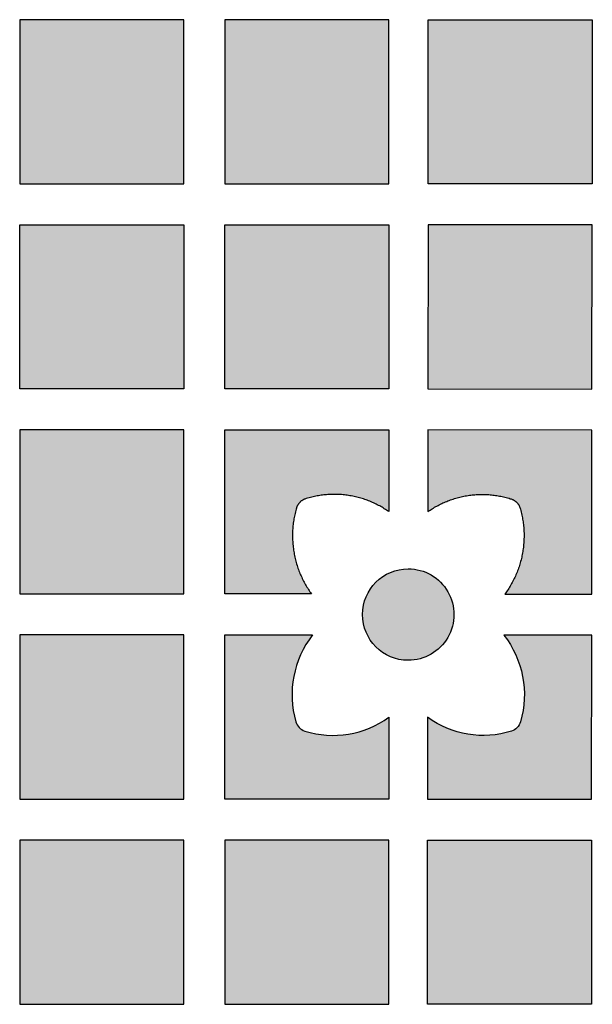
# Model space of a CAD drawing. Header units: millimetres. Extents: x -3873 to -97, y 912 to 4165.
# Tile 532 of 656: x -1683 to -1641, y 3030 to 3102. Entities that reach past the tile are written whole.
import ezdxf

# ---------------------------------------------------------------- set-up
doc = ezdxf.new("R2010")
doc.units = ezdxf.units.MM
doc.layers.add('pattern', color=7, linetype='Continuous', true_color=0x000000)

msp = doc.modelspace()

# ---------------------------------------------------------------- hatches: boundary and pattern name
at = {"layer": 'pattern'}
for points in [[(-1683.148, 3102.095), (-1683.149, 3090.095), (-1671.149, 3090.095), (-1671.149, 3102.095)], [(-1668.148, 3102.095), (-1668.148, 3090.095), (-1656.149, 3090.095), (-1656.149, 3102.095)], [(-1641.257, 3102.082), (-1641.268, 3090.082), (-1653.268, 3090.094), (-1653.256, 3102.094)], [(-1671.149, 3075.095), (-1683.149, 3075.095), (-1683.148, 3087.095), (-1671.149, 3087.095)], [(-1656.149, 3075.095), (-1668.148, 3075.095), (-1668.148, 3087.095), (-1656.149, 3087.095)], [(-1653.282, 3075.094), (-1641.282, 3075.082), (-1641.271, 3087.082), (-1653.271, 3087.094)], [(-1671.149, 3060.095), (-1671.149, 3072.095), (-1683.149, 3072.095), (-1683.149, 3060.095)], [(-1661.797, 3060.095), (-1668.149, 3060.095), (-1668.149, 3072.095), (-1656.149, 3072.095), (-1656.149, 3066.116), (-1656.308, 3066.225), (-1656.472, 3066.33), (-1656.639, 3066.432), (-1656.811, 3066.529), (-1656.986, 3066.621), (-1657.164, 3066.709), (-1657.345, 3066.792), (-1657.53, 3066.87), (-1657.717, 3066.943), (-1657.907, 3067.011), (-1658.099, 3067.073), (-1658.294, 3067.13), (-1658.49, 3067.181), (-1658.688, 3067.226), (-1658.888, 3067.266), (-1659.088, 3067.299), (-1659.29, 3067.327), (-1659.492, 3067.349), (-1659.695, 3067.365), (-1659.897, 3067.375), (-1660.1, 3067.379), (-1660.302, 3067.377), (-1660.503, 3067.369), (-1660.704, 3067.356), (-1660.903, 3067.336), (-1661.101, 3067.311), (-1661.298, 3067.281), (-1661.492, 3067.245), (-1661.685, 3067.203), (-1661.875, 3067.157), (-1662.062, 3067.105), (-1662.247, 3067.049), (-1662.275, 3067.04), (-1662.303, 3067.029), (-1662.331, 3067.018), (-1662.358, 3067.006), (-1662.386, 3066.993), (-1662.413, 3066.979), (-1662.439, 3066.964), (-1662.466, 3066.949), (-1662.492, 3066.932), (-1662.517, 3066.915), (-1662.542, 3066.897), (-1662.567, 3066.878), (-1662.591, 3066.858), (-1662.614, 3066.837), (-1662.637, 3066.816), (-1662.659, 3066.794), (-1662.68, 3066.771), (-1662.701, 3066.748), (-1662.721, 3066.724), (-1662.74, 3066.7), (-1662.758, 3066.675), (-1662.776, 3066.649), (-1662.793, 3066.623), (-1662.808, 3066.597), (-1662.823, 3066.57), (-1662.837, 3066.543), (-1662.85, 3066.515), (-1662.863, 3066.488), (-1662.874, 3066.46), (-1662.884, 3066.432), (-1662.894, 3066.404), (-1662.903, 3066.376), (-1662.956, 3066.183), (-1663.004, 3065.988), (-1663.047, 3065.79), (-1663.084, 3065.59), (-1663.116, 3065.388), (-1663.142, 3065.185), (-1663.163, 3064.98), (-1663.178, 3064.773), (-1663.187, 3064.566), (-1663.19, 3064.358), (-1663.187, 3064.149), (-1663.178, 3063.94), (-1663.162, 3063.731), (-1663.141, 3063.522), (-1663.114, 3063.314), (-1663.08, 3063.107), (-1663.041, 3062.9), (-1662.995, 3062.695), (-1662.944, 3062.492), (-1662.887, 3062.29), (-1662.824, 3062.091), (-1662.756, 3061.894), (-1662.682, 3061.699), (-1662.603, 3061.507), (-1662.518, 3061.318), (-1662.429, 3061.133), (-1662.335, 3060.95), (-1662.236, 3060.771), (-1662.132, 3060.596), (-1662.024, 3060.425), (-1661.913, 3060.258)], [(-1647.648, 3060.088), (-1641.296, 3060.082), (-1641.285, 3072.082), (-1653.285, 3072.094), (-1653.291, 3066.115), (-1653.131, 3066.224), (-1652.967, 3066.329), (-1652.799, 3066.43), (-1652.628, 3066.527), (-1652.453, 3066.619), (-1652.275, 3066.707), (-1652.093, 3066.789), (-1651.909, 3066.867), (-1651.721, 3066.94), (-1651.531, 3067.008), (-1651.339, 3067.07), (-1651.144, 3067.126), (-1650.948, 3067.177), (-1650.75, 3067.222), (-1650.55, 3067.262), (-1650.35, 3067.295), (-1650.148, 3067.323), (-1649.946, 3067.344), (-1649.743, 3067.36), (-1649.541, 3067.37), (-1649.338, 3067.374), (-1649.136, 3067.372), (-1648.935, 3067.364), (-1648.734, 3067.35), (-1648.535, 3067.33), (-1648.337, 3067.305), (-1648.14, 3067.274), (-1647.946, 3067.238), (-1647.754, 3067.197), (-1647.564, 3067.15), (-1647.376, 3067.098), (-1647.191, 3067.042), (-1647.163, 3067.032), (-1647.135, 3067.022), (-1647.108, 3067.011), (-1647.08, 3066.999), (-1647.053, 3066.986), (-1647.026, 3066.972), (-1646.999, 3066.957), (-1646.973, 3066.941), (-1646.947, 3066.925), (-1646.921, 3066.907), (-1646.896, 3066.889), (-1646.872, 3066.87), (-1646.848, 3066.85), (-1646.824, 3066.83), (-1646.802, 3066.808), (-1646.78, 3066.786), (-1646.758, 3066.764), (-1646.738, 3066.74), (-1646.718, 3066.716), (-1646.699, 3066.692), (-1646.68, 3066.667), (-1646.663, 3066.641), (-1646.646, 3066.615), (-1646.63, 3066.589), (-1646.616, 3066.562), (-1646.602, 3066.535), (-1646.588, 3066.508), (-1646.576, 3066.48), (-1646.565, 3066.452), (-1646.555, 3066.424), (-1646.545, 3066.396), (-1646.536, 3066.368), (-1646.483, 3066.175), (-1646.436, 3065.98), (-1646.393, 3065.782), (-1646.356, 3065.582), (-1646.324, 3065.38), (-1646.298, 3065.177), (-1646.277, 3064.972), (-1646.263, 3064.765), (-1646.254, 3064.558), (-1646.251, 3064.35), (-1646.254, 3064.141), (-1646.264, 3063.932), (-1646.279, 3063.723), (-1646.301, 3063.514), (-1646.328, 3063.306), (-1646.362, 3063.099), (-1646.401, 3062.893), (-1646.447, 3062.688), (-1646.498, 3062.484), (-1646.556, 3062.283), (-1646.619, 3062.083), (-1646.687, 3061.886), (-1646.761, 3061.692), (-1646.841, 3061.5), (-1646.925, 3061.311), (-1647.015, 3061.125), (-1647.109, 3060.943), (-1647.209, 3060.764), (-1647.312, 3060.589), (-1647.42, 3060.418), (-1647.532, 3060.251)], [(-1654.72, 3061.934), (-1654.646, 3061.933), (-1654.571, 3061.93), (-1654.495, 3061.926), (-1654.419, 3061.92), (-1654.343, 3061.912), (-1654.266, 3061.902), (-1654.189, 3061.891), (-1654.111, 3061.877), (-1654.034, 3061.862), (-1653.956, 3061.844), (-1653.878, 3061.825), (-1653.8, 3061.804), (-1653.722, 3061.78), (-1653.644, 3061.755), (-1653.566, 3061.727), (-1653.489, 3061.697), (-1653.412, 3061.666), (-1653.336, 3061.632), (-1653.26, 3061.596), (-1653.184, 3061.558), (-1653.109, 3061.518), (-1653.036, 3061.477), (-1652.962, 3061.433), (-1652.89, 3061.387), (-1652.819, 3061.339), (-1652.749, 3061.289), (-1652.68, 3061.237), (-1652.613, 3061.183), (-1652.546, 3061.128), (-1652.481, 3061.071), (-1652.418, 3061.012), (-1652.356, 3060.952), (-1652.296, 3060.89), (-1652.237, 3060.826), (-1652.18, 3060.761), (-1652.125, 3060.695), (-1652.071, 3060.627), (-1652.019, 3060.558), (-1651.97, 3060.488), (-1651.922, 3060.416), (-1651.876, 3060.344), (-1651.832, 3060.271), (-1651.791, 3060.197), (-1651.751, 3060.122), (-1651.713, 3060.047), (-1651.677, 3059.971), (-1651.644, 3059.894), (-1651.612, 3059.817), (-1651.583, 3059.74), (-1651.555, 3059.662), (-1651.53, 3059.584), (-1651.507, 3059.506), (-1651.486, 3059.428), (-1651.466, 3059.35), (-1651.449, 3059.272), (-1651.434, 3059.194), (-1651.42, 3059.117), (-1651.409, 3059.04), (-1651.399, 3058.963), (-1651.392, 3058.886), (-1651.386, 3058.81), (-1651.382, 3058.735), (-1651.379, 3058.66), (-1651.379, 3058.586), (-1651.379, 3058.511), (-1651.382, 3058.437), (-1651.386, 3058.361), (-1651.392, 3058.285), (-1651.4, 3058.209), (-1651.41, 3058.132), (-1651.421, 3058.055), (-1651.435, 3057.977), (-1651.45, 3057.899), (-1651.468, 3057.821), (-1651.487, 3057.743), (-1651.509, 3057.665), (-1651.532, 3057.588), (-1651.557, 3057.51), (-1651.585, 3057.432), (-1651.615, 3057.355), (-1651.646, 3057.278), (-1651.68, 3057.201), (-1651.716, 3057.125), (-1651.754, 3057.05), (-1651.794, 3056.975), (-1651.836, 3056.901), (-1651.88, 3056.828), (-1651.925, 3056.756), (-1651.973, 3056.685), (-1652.023, 3056.615), (-1652.075, 3056.546), (-1652.129, 3056.478), (-1652.184, 3056.412), (-1652.241, 3056.347), (-1652.3, 3056.284), (-1652.36, 3056.222), (-1652.422, 3056.161), (-1652.486, 3056.102), (-1652.551, 3056.045), (-1652.618, 3055.99), (-1652.685, 3055.937), (-1652.754, 3055.885), (-1652.824, 3055.835), (-1652.896, 3055.788), (-1652.968, 3055.742), (-1653.041, 3055.698), (-1653.115, 3055.656), (-1653.19, 3055.616), (-1653.265, 3055.579), (-1653.341, 3055.543), (-1653.418, 3055.509), (-1653.495, 3055.478), (-1653.572, 3055.448), (-1653.65, 3055.421), (-1653.728, 3055.396), (-1653.806, 3055.372), (-1653.884, 3055.351), (-1653.962, 3055.332), (-1654.04, 3055.315), (-1654.118, 3055.299), (-1654.195, 3055.286), (-1654.272, 3055.275), (-1654.349, 3055.265), (-1654.426, 3055.257), (-1654.502, 3055.252), (-1654.577, 3055.247), (-1654.652, 3055.245), (-1654.726, 3055.244), (-1654.801, 3055.245), (-1654.875, 3055.248), (-1654.951, 3055.252), (-1655.027, 3055.258), (-1655.103, 3055.266), (-1655.18, 3055.276), (-1655.257, 3055.287), (-1655.335, 3055.301), (-1655.413, 3055.316), (-1655.491, 3055.333), (-1655.569, 3055.353), (-1655.647, 3055.374), (-1655.725, 3055.398), (-1655.802, 3055.423), (-1655.88, 3055.451), (-1655.957, 3055.48), (-1656.034, 3055.512), (-1656.111, 3055.546), (-1656.187, 3055.581), (-1656.262, 3055.619), (-1656.337, 3055.659), (-1656.411, 3055.701), (-1656.484, 3055.745), (-1656.556, 3055.791), (-1656.627, 3055.839), (-1656.697, 3055.889), (-1656.766, 3055.941), (-1656.834, 3055.994), (-1656.9, 3056.05), (-1656.965, 3056.107), (-1657.029, 3056.166), (-1657.09, 3056.226), (-1657.151, 3056.288), (-1657.21, 3056.352), (-1657.267, 3056.417), (-1657.322, 3056.483), (-1657.375, 3056.551), (-1657.427, 3056.62), (-1657.477, 3056.69), (-1657.524, 3056.761), (-1657.57, 3056.834), (-1657.614, 3056.907), (-1657.656, 3056.981), (-1657.696, 3057.055), (-1657.733, 3057.131), (-1657.769, 3057.207), (-1657.803, 3057.284), (-1657.834, 3057.361), (-1657.864, 3057.438), (-1657.891, 3057.516), (-1657.916, 3057.594), (-1657.94, 3057.672), (-1657.961, 3057.75), (-1657.98, 3057.828), (-1657.997, 3057.906), (-1658.013, 3057.983), (-1658.026, 3058.061), (-1658.037, 3058.138), (-1658.047, 3058.215), (-1658.055, 3058.291), (-1658.061, 3058.367), (-1658.065, 3058.443), (-1658.067, 3058.518), (-1658.068, 3058.592), (-1658.067, 3058.666), (-1658.064, 3058.741), (-1658.06, 3058.817), (-1658.054, 3058.893), (-1658.046, 3058.969), (-1658.036, 3059.046), (-1658.025, 3059.123), (-1658.011, 3059.201), (-1657.996, 3059.278), (-1657.979, 3059.356), (-1657.959, 3059.434), (-1657.938, 3059.512), (-1657.914, 3059.59), (-1657.889, 3059.668), (-1657.861, 3059.746), (-1657.832, 3059.823), (-1657.8, 3059.9), (-1657.766, 3059.976), (-1657.731, 3060.052), (-1657.693, 3060.128), (-1657.653, 3060.203), (-1657.611, 3060.277), (-1657.567, 3060.35), (-1657.521, 3060.422), (-1657.473, 3060.493), (-1657.423, 3060.563), (-1657.371, 3060.632), (-1657.318, 3060.699), (-1657.262, 3060.766), (-1657.205, 3060.831), (-1657.146, 3060.894), (-1657.086, 3060.956), (-1657.024, 3061.016), (-1656.96, 3061.075), (-1656.895, 3061.132), (-1656.829, 3061.187), (-1656.761, 3061.241), (-1656.692, 3061.293), (-1656.622, 3061.342), (-1656.551, 3061.39), (-1656.479, 3061.436), (-1656.405, 3061.48), (-1656.331, 3061.522), (-1656.257, 3061.561), (-1656.181, 3061.599), (-1656.105, 3061.635), (-1656.028, 3061.668), (-1655.951, 3061.7), (-1655.874, 3061.729), (-1655.796, 3061.757), (-1655.718, 3061.782), (-1655.64, 3061.805), (-1655.562, 3061.827), (-1655.484, 3061.846), (-1655.406, 3061.863), (-1655.329, 3061.878), (-1655.251, 3061.892), (-1655.174, 3061.903), (-1655.097, 3061.913), (-1655.021, 3061.92), (-1654.945, 3061.926), (-1654.869, 3061.93), (-1654.794, 3061.933)], [(-1671.149, 3045.095), (-1671.149, 3057.095), (-1683.149, 3057.095), (-1683.149, 3045.095)], [(-1661.73, 3057.095), (-1661.852, 3056.933), (-1661.969, 3056.766), (-1662.083, 3056.595), (-1662.192, 3056.42), (-1662.296, 3056.241), (-1662.396, 3056.058), (-1662.491, 3055.872), (-1662.581, 3055.682), (-1662.665, 3055.489), (-1662.744, 3055.293), (-1662.818, 3055.094), (-1662.885, 3054.892), (-1662.947, 3054.688), (-1663.002, 3054.483), (-1663.052, 3054.275), (-1663.095, 3054.066), (-1663.132, 3053.856), (-1663.163, 3053.645), (-1663.187, 3053.433), (-1663.205, 3053.221), (-1663.217, 3053.009), (-1663.223, 3052.797), (-1663.222, 3052.585), (-1663.215, 3052.375), (-1663.202, 3052.165), (-1663.183, 3051.957), (-1663.157, 3051.75), (-1663.126, 3051.545), (-1663.09, 3051.342), (-1663.048, 3051.141), (-1663, 3050.943), (-1662.947, 3050.747), (-1662.938, 3050.719), (-1662.929, 3050.69), (-1662.918, 3050.662), (-1662.907, 3050.634), (-1662.895, 3050.606), (-1662.881, 3050.578), (-1662.867, 3050.551), (-1662.852, 3050.524), (-1662.836, 3050.497), (-1662.82, 3050.471), (-1662.802, 3050.445), (-1662.784, 3050.42), (-1662.764, 3050.395), (-1662.744, 3050.371), (-1662.723, 3050.347), (-1662.702, 3050.324), (-1662.679, 3050.302), (-1662.656, 3050.281), (-1662.633, 3050.26), (-1662.608, 3050.24), (-1662.584, 3050.221), (-1662.558, 3050.203), (-1662.532, 3050.185), (-1662.506, 3050.168), (-1662.48, 3050.153), (-1662.452, 3050.138), (-1662.425, 3050.124), (-1662.398, 3050.111), (-1662.37, 3050.099), (-1662.342, 3050.088), (-1662.314, 3050.078), (-1662.285, 3050.068), (-1662.099, 3050.012), (-1661.909, 3049.961), (-1661.717, 3049.916), (-1661.523, 3049.875), (-1661.326, 3049.84), (-1661.128, 3049.811), (-1660.928, 3049.787), (-1660.727, 3049.769), (-1660.525, 3049.757), (-1660.321, 3049.751), (-1660.117, 3049.751), (-1659.913, 3049.757), (-1659.709, 3049.769), (-1659.504, 3049.787), (-1659.301, 3049.811), (-1659.097, 3049.841), (-1658.895, 3049.877), (-1658.695, 3049.919), (-1658.495, 3049.968), (-1658.298, 3050.021), (-1658.102, 3050.081), (-1657.909, 3050.146), (-1657.718, 3050.217), (-1657.53, 3050.293), (-1657.345, 3050.374), (-1657.163, 3050.461), (-1656.985, 3050.552), (-1656.81, 3050.648), (-1656.639, 3050.748), (-1656.471, 3050.853), (-1656.308, 3050.961), (-1656.149, 3051.074), (-1656.149, 3045.095), (-1668.149, 3045.095), (-1668.149, 3057.095)], [(-1647.718, 3057.088), (-1647.596, 3056.926), (-1647.479, 3056.759), (-1647.366, 3056.588), (-1647.257, 3056.413), (-1647.152, 3056.234), (-1647.053, 3056.051), (-1646.958, 3055.865), (-1646.868, 3055.674), (-1646.784, 3055.481), (-1646.705, 3055.285), (-1646.632, 3055.086), (-1646.565, 3054.884), (-1646.504, 3054.681), (-1646.448, 3054.475), (-1646.399, 3054.267), (-1646.356, 3054.058), (-1646.319, 3053.848), (-1646.288, 3053.637), (-1646.264, 3053.425), (-1646.246, 3053.213), (-1646.235, 3053.001), (-1646.229, 3052.789), (-1646.23, 3052.577), (-1646.237, 3052.367), (-1646.251, 3052.157), (-1646.27, 3051.949), (-1646.295, 3051.742), (-1646.327, 3051.537), (-1646.364, 3051.334), (-1646.406, 3051.133), (-1646.454, 3050.935), (-1646.507, 3050.739), (-1646.516, 3050.711), (-1646.525, 3050.682), (-1646.536, 3050.654), (-1646.547, 3050.626), (-1646.559, 3050.598), (-1646.573, 3050.571), (-1646.587, 3050.543), (-1646.602, 3050.516), (-1646.618, 3050.489), (-1646.634, 3050.463), (-1646.652, 3050.437), (-1646.671, 3050.412), (-1646.69, 3050.387), (-1646.71, 3050.363), (-1646.731, 3050.34), (-1646.753, 3050.317), (-1646.775, 3050.295), (-1646.798, 3050.273), (-1646.822, 3050.252), (-1646.846, 3050.232), (-1646.871, 3050.213), (-1646.896, 3050.195), (-1646.922, 3050.178), (-1646.948, 3050.161), (-1646.975, 3050.145), (-1647.002, 3050.131), (-1647.029, 3050.117), (-1647.057, 3050.104), (-1647.085, 3050.092), (-1647.113, 3050.081), (-1647.141, 3050.07), (-1647.169, 3050.061), (-1647.356, 3050.005), (-1647.545, 3049.955), (-1647.738, 3049.909), (-1647.932, 3049.869), (-1648.128, 3049.834), (-1648.327, 3049.805), (-1648.526, 3049.781), (-1648.728, 3049.764), (-1648.93, 3049.752), (-1649.134, 3049.746), (-1649.338, 3049.746), (-1649.542, 3049.752), (-1649.746, 3049.764), (-1649.95, 3049.782), (-1650.154, 3049.806), (-1650.357, 3049.837), (-1650.559, 3049.873), (-1650.76, 3049.916), (-1650.959, 3049.964), (-1651.157, 3050.018), (-1651.352, 3050.078), (-1651.545, 3050.143), (-1651.736, 3050.214), (-1651.924, 3050.29), (-1652.109, 3050.372), (-1652.291, 3050.458), (-1652.469, 3050.55), (-1652.644, 3050.646), (-1652.815, 3050.746), (-1652.982, 3050.851), (-1653.146, 3050.96), (-1653.305, 3051.072), (-1653.31, 3045.094), (-1641.311, 3045.082), (-1641.299, 3057.082)], [(-1683.149, 3030.095), (-1671.149, 3030.095), (-1671.149, 3042.095), (-1683.149, 3042.095)], [(-1656.149, 3030.095), (-1656.149, 3042.095), (-1668.149, 3042.095), (-1668.149, 3030.095)], [(-1653.325, 3030.094), (-1653.313, 3042.094), (-1641.314, 3042.082), (-1641.325, 3030.082)]]:
    msp.add_hatch(color=256, dxfattribs=at).paths.add_polyline_path(points, flags=0)

# ---------------------------------------------------------------- linework, layer by layer
for p, q in [((-1668.149, 3060.095), (-1668.149, 3072.095)), ((-1668.149, 3072.095), (-1656.149, 3072.095)), ((-1656.149, 3072.095), (-1656.149, 3066.116)), ((-1653.285, 3072.094), (-1653.291, 3066.115)), ((-1641.285, 3072.082), (-1653.285, 3072.094)), ((-1641.296, 3060.082), (-1641.285, 3072.082))]:
    msp.add_line(p, q, dxfattribs=at)
for points in [[(-1683.148, 3102.095), (-1683.149, 3090.095), (-1671.149, 3090.095), (-1671.149, 3102.095)], [(-1668.148, 3102.095), (-1668.148, 3090.095), (-1656.149, 3090.095), (-1656.149, 3102.095)], [(-1641.257, 3102.082), (-1641.268, 3090.082), (-1653.268, 3090.094), (-1653.256, 3102.094)], [(-1671.149, 3075.095), (-1683.149, 3075.095), (-1683.148, 3087.095), (-1671.149, 3087.095)], [(-1656.149, 3075.095), (-1668.148, 3075.095), (-1668.148, 3087.095), (-1656.149, 3087.095)], [(-1653.282, 3075.094), (-1641.282, 3075.082), (-1641.271, 3087.082), (-1653.271, 3087.094)], [(-1671.149, 3060.095), (-1671.149, 3072.095), (-1683.149, 3072.095), (-1683.149, 3060.095)], [(-1671.149, 3045.095), (-1671.149, 3057.095), (-1683.149, 3057.095), (-1683.149, 3045.095)], [(-1683.149, 3030.095), (-1671.149, 3030.095), (-1671.149, 3042.095), (-1683.149, 3042.095)], [(-1656.149, 3030.095), (-1656.149, 3042.095), (-1668.149, 3042.095), (-1668.149, 3030.095)], [(-1653.325, 3030.094), (-1653.313, 3042.094), (-1641.314, 3042.082), (-1641.325, 3030.082)]]:
    msp.add_lwpolyline(points, close=True, dxfattribs=at)
for points in [[(-1656.149, 3051.074), (-1656.149, 3045.095), (-1668.149, 3045.095), (-1668.149, 3057.095), (-1661.73, 3057.095)], [(-1653.305, 3051.072), (-1653.31, 3045.094), (-1641.311, 3045.082), (-1641.299, 3057.082), (-1647.718, 3057.088)]]:
    msp.add_lwpolyline(points, dxfattribs=at)
at = {"layer": 'pattern', "extrusion": (0, 0, -1)}
for centre, radius, start, end in [((1654.723, 3058.589), 3.345, 270.0546, 90.0546), ((1654.723, 3058.589), 3.345, 90.0546, 270.0546), ((1653.393, 3052.716), 7.164, 142.38855, 196.01781), ((1649.234, 3056.649), 6.904, 252.59568, 306.12645), ((1647.468, 3051.015), 1, 196.01782, 252.59571)]:
    msp.add_arc(centre, radius, start, end, dxfattribs=at)
at = {"layer": 'pattern'}
for centre, radius, start, end in [((-1656.059, 3052.717), 7.164, 142.33395, 195.96321), ((-1661.985, 3051.022), 1, 195.96322, 252.54111), ((-1660.214, 3056.654), 6.904, 252.54107, 306.07184)]:
    msp.add_arc(centre, radius, start, end, dxfattribs=at)
for points in [[(-1656.149, 3066.116), (-1658.966, 3068.1), (-1662.247, 3067.049), (-1662.754, 3066.887), (-1662.903, 3066.376), (-1663.894, 3062.963), (-1661.797, 3060.095)], [(-1653.291, 3066.115), (-1650.472, 3068.096), (-1647.191, 3067.042), (-1646.684, 3066.879), (-1646.536, 3066.368), (-1645.548, 3062.955), (-1647.648, 3060.088)]]:
    msp.add_rational_spline(points, [1, 0.895247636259, 1, 0.882830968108, 1, 0.897307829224, 1], degree=2, knots=[36.337677, 36.337677, 36.337677, 42.732344, 42.732344, 43.710225, 43.710225, 50.315094, 50.315094, 50.315094], dxfattribs=at)
for points in [[(-1661.797, 3060.095), (-1664.969, 3060.095), (-1668.149, 3060.095)], [(-1647.648, 3060.088), (-1644.476, 3060.085), (-1641.296, 3060.082)]]:
    msp.add_open_spline(points, degree=2, dxfattribs=at)

doc.saveas('drawing.dxf')
